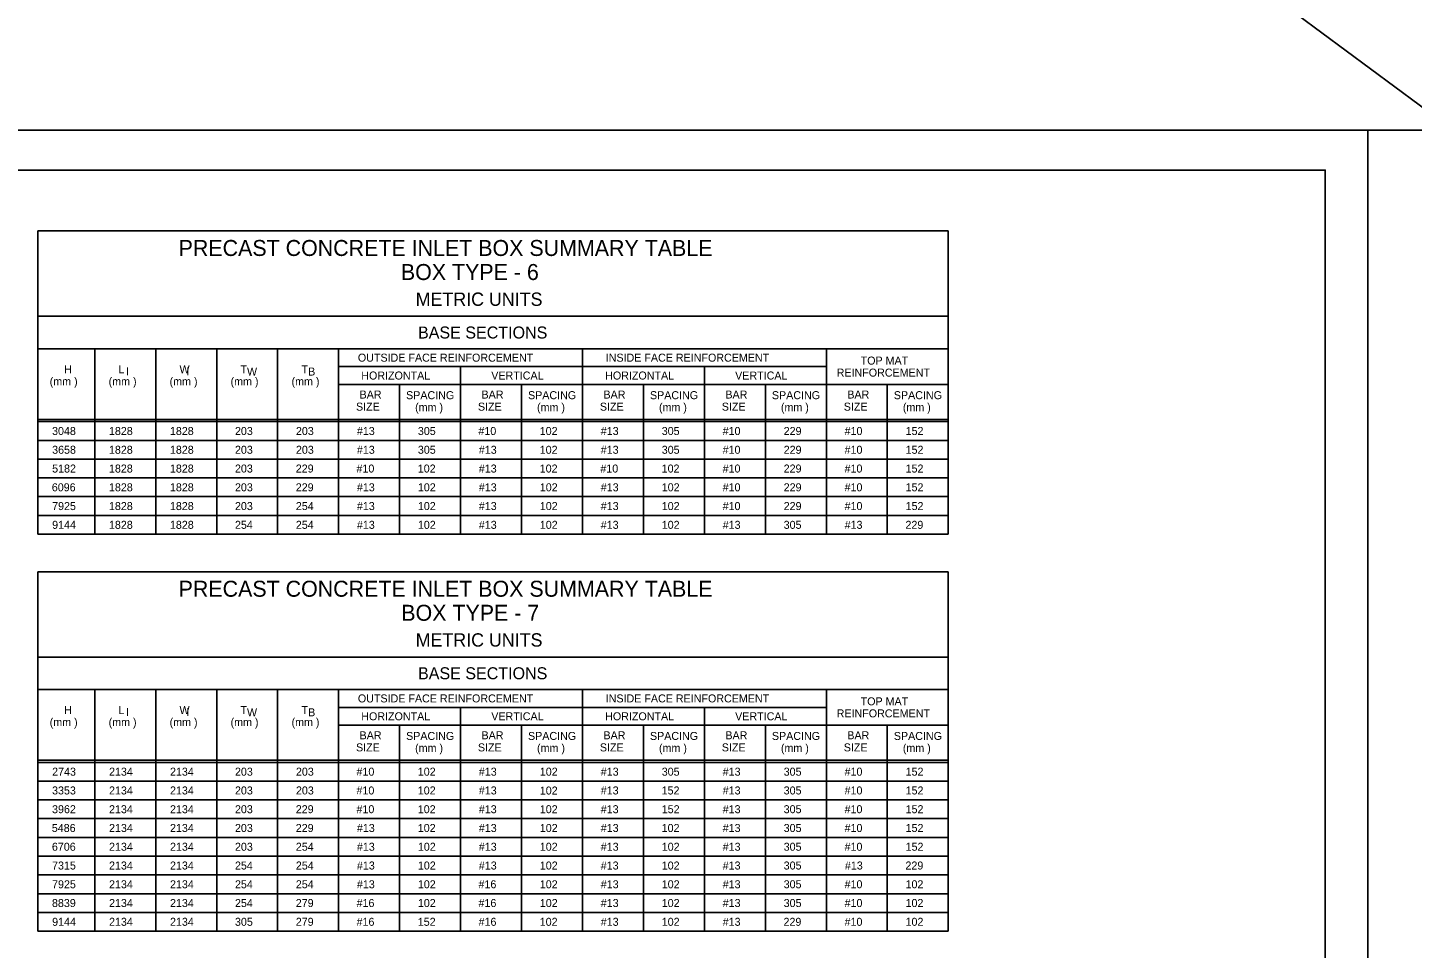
# Model space of a CAD drawing. Extents: x -6420 to 49575, y -4552 to 11624.
# Drawn here: x 38535 to 40239, y 872 to 2006 of the extents above; entities that cross this region are included whole.
import ezdxf

# ---------------------------------------------------------------- set-up
doc = ezdxf.new("R2010")
doc.units = 0
doc.layers.add('1', color=7, linetype='Continuous')
doc.layers.add('4', color=7, linetype='Continuous')

msp = doc.modelspace()

# ---------------------------------------------------------------- linework, layer by layer
at = {"layer": '1'}
for p, q in [((34295.4, 6319.6), (48971.6, -4552.2)), ((39667.7, 1755.6), (38547.7, 1755.6)), ((38547.7, 1755.6), (38547.7, 1382.3)), ((39667.7, 1755.6), (39667.7, 1382.3)), ((39667.7, 1650.6), (38547.7, 1650.6)), ((39667.7, 1610.6), (38547.7, 1610.6)), ((38617.7, 1382.3), (38617.7, 1610.6)), ((38692.7, 1610.6), (38692.7, 1382.3)), ((38767.7, 1610.6), (38767.7, 1382.3)), ((38842.7, 1610.6), (38842.7, 1382.3)), ((38917.7, 1610.6), (38917.7, 1382.3)), ((39217.7, 1610.6), (39217.7, 1382.3)), ((39517.7, 1610.6), (39517.7, 1382.3)), ((38917.7, 1588.6), (39217.7, 1588.6)), ((39067.7, 1588.6), (39067.7, 1382.3)), ((39217.7, 1588.6), (39517.7, 1588.6)), ((39367.7, 1588.6), (39367.7, 1382.3)), ((38917.7, 1566.6), (39217.7, 1566.6)), ((38992.7, 1566.6), (38992.7, 1382.3)), ((39142.7, 1566.6), (39142.7, 1382.3)), ((39217.7, 1566.6), (39667.7, 1566.6)), ((39292.7, 1566.6), (39292.7, 1382.3)), ((39442.7, 1566.6), (39442.7, 1382.3)), ((39592.7, 1566.6), (39592.7, 1382.3)), ((38547.7, 1523.4), (39667.7, 1523.4)), ((38547.7, 1520.9), (39667.7, 1520.9)), ((38547.7, 1497.8), (39667.7, 1497.8)), ((38547.7, 1474.7), (39667.7, 1474.7)), ((38547.7, 1451.6), (39667.7, 1451.6)), ((38547.7, 1428.5), (39667.7, 1428.5)), ((38547.7, 1405.4), (39667.7, 1405.4)), ((38547.7, 1382.3), (39667.7, 1382.3)), ((39667.7, 1336.1), (38547.7, 1336.1)), ((38547.7, 1336.1), (38547.7, 893.5)), ((39667.7, 1336.1), (39667.7, 893.5)), ((39667.7, 1231.1), (38547.7, 1231.1)), ((39667.7, 1191.1), (38547.7, 1191.1)), ((38617.7, 893.5), (38617.7, 1191.1)), ((38692.7, 1191.1), (38692.7, 893.5)), ((38767.7, 1191.1), (38767.7, 893.5)), ((38842.7, 1191.1), (38842.7, 893.5)), ((38917.7, 1191.1), (38917.7, 893.5)), ((39217.7, 1191.1), (39217.7, 893.5)), ((39517.7, 1191.1), (39517.7, 893.5)), ((38917.7, 1169.1), (39217.7, 1169.1)), ((39067.7, 1169.1), (39067.7, 893.5)), ((39217.7, 1169.1), (39517.7, 1169.1)), ((39367.7, 1169.1), (39367.7, 893.5)), ((38917.7, 1147.1), (39217.7, 1147.1)), ((38992.7, 1147.1), (38992.7, 893.5)), ((39142.7, 1147.1), (39142.7, 893.5)), ((39217.7, 1147.1), (39667.7, 1147.1)), ((39292.7, 1147.1), (39292.7, 893.5)), ((39442.7, 1147.1), (39442.7, 893.5)), ((39592.7, 1147.1), (39592.7, 893.5)), ((38547.7, 1103.9), (39667.7, 1103.9)), ((38547.7, 1101.4), (39667.7, 1101.4)), ((38547.7, 1078.3), (39667.7, 1078.3)), ((38547.7, 1055.2), (39667.7, 1055.2)), ((38547.7, 1032.1), (39667.7, 1032.1)), ((38547.7, 1009), (39667.7, 1009)), ((38547.7, 985.9), (39667.7, 985.9)), ((38547.7, 962.8), (39667.7, 962.8)), ((38547.7, 939.7), (39667.7, 939.7)), ((38547.7, 916.6), (39667.7, 916.6)), ((38547.7, 893.5), (39667.7, 893.5))]:
    msp.add_line(p, q, dxfattribs=at)
msp.add_lwpolyline([(40131.5, -19.8), (40131.5, 1830.6), (37552.7, 1830.6), (37552.7, -19.8), (40131.5, -19.8), (40131.5, 66.7), (39475.3, 66.7), (39475.3, 278.9), (40131.5, 278.9), (40131.5, 373.9), (39475.3, 373.9), (39475.3, -19.8), (39733.8, -19.8), (39733.8, 66.7), (39733.8, -19.8), (39986.5, -19.8), (39986.5, 66.7), (39986.5, 26.3), (40131.5, 26.3)], dxfattribs=at)
at = {"layer": '4'}
for points in [[(37424.8, 1879.8), (40184, 1879.8), (40184, -69), (37424.8, -69)], [(40184, 1879.8), (42943.2, 1879.8), (42943.2, -69), (40184, -69)]]:
    msp.add_lwpolyline(points, close=True, dxfattribs=at)

# ---------------------------------------------------------------- texts
at = {"layer": '1'}
for s, height, p in [('PRECAST CONCRETE INLET BOX SUMMARY TABLE', 19.685, (38720.9, 1724.8)), ('BOX TYPE - 6', 19.685, (38994.3, 1695.2)), ('METRIC UNITS', 16.404, (39012.5, 1663.4)), ('BASE SECTIONS', 14.764, (39015.4, 1623.2)), ('OUTSIDE FACE REINFORCEMENT', 9.843, (38941.4, 1594.7)), ('INSIDE FACE REINFORCEMENT', 9.843, (39246.3, 1594.7)), ('TOP MAT', 9.84, (39559.9, 1591.1)), ('H', 9.84, (38579.9, 1580.3)), ('L ', 9.84, (38647, 1580.3)), ('I', 9.84, (38656, 1577.7)), ('W ', 9.84, (38722, 1580.3)), ('I', 9.84, (38730.4, 1577.8)), ('T ', 9.84, (38797, 1580.3)), ('W', 9.84, (38805, 1577.6)), ('T ', 9.84, (38872, 1580.3)), ('B', 9.84, (38880.2, 1577.6)), ('REINFORCEMENT', 9.843, (39530.4, 1576.3)), ('(mm )', 9.84, (38562.3, 1565.5)), ('(mm )', 9.84, (38634.8, 1565.5)), ('(mm )', 9.84, (38709.8, 1565.5)), ('(mm )', 9.84, (38784.8, 1565.5)), ('(mm )', 9.84, (38859.8, 1565.5)), ('HORIZONTAL', 9.84, (38945.6, 1572.7)), ('VERTICAL', 9.84, (39105.5, 1572.7)), ('HORIZONTAL', 9.84, (39245.6, 1572.7)), ('VERTICAL', 9.84, (39405.5, 1572.7)), ('BAR', 9.84, (38943.5, 1549.3)), ('SPACING', 9.84, (39000.7, 1548.5)), ('BAR', 9.84, (39093.5, 1549.3)), ('SPACING', 9.84, (39150.7, 1548.5)), ('BAR', 9.84, (39243.5, 1549.3)), ('SPACING', 9.84, (39300.7, 1548.5)), ('BAR', 9.84, (39393.5, 1549.3)), ('SPACING', 9.84, (39450.7, 1548.5)), ('BAR', 9.84, (39543.5, 1549.3)), ('SPACING', 9.84, (39600.7, 1548.5)), ('SIZE', 9.84, (38939.1, 1534.4)), ('(mm )', 9.84, (39011.8, 1533.7)), ('SIZE', 9.84, (39089.1, 1534.4)), ('(mm )', 9.84, (39161.8, 1533.7)), ('SIZE', 9.84, (39239.1, 1534.4)), ('(mm )', 9.84, (39311.8, 1533.7)), ('SIZE', 9.84, (39389.1, 1534.4)), ('(mm )', 9.84, (39461.8, 1533.7)), ('SIZE', 9.84, (39539.1, 1534.4)), ('(mm )', 9.84, (39611.8, 1533.7)), ('3048', 9.84, (38565.2, 1504.4)), ('1828', 9.84, (38635.2, 1504.4)), ('1828', 9.84, (38710.2, 1504.4)), ('203', 9.84, (38790.2, 1504.4)), ('203', 9.84, (38865.2, 1504.4)), ('#13', 9.84, (38940.2, 1504.4)), ('305', 9.84, (39015.2, 1504.4)), ('#10', 9.84, (39089.7, 1504.4)), ('102', 9.84, (39165.1, 1504.4)), ('#13', 9.84, (39240.2, 1504.4)), ('305', 9.84, (39315.2, 1504.4)), ('#10', 9.84, (39390.1, 1504.4)), ('229', 9.84, (39465.2, 1504.4)), ('#10', 9.84, (39540.1, 1504.4)), ('152', 9.84, (39615.2, 1504.4)), ('3658', 9.84, (38565.3, 1481.3)), ('1828', 9.84, (38635.2, 1481.3)), ('1828', 9.84, (38710.2, 1481.3)), ('203', 9.84, (38790.2, 1481.3)), ('203', 9.84, (38865.2, 1481.3)), ('#13', 9.84, (38940.2, 1481.3)), ('305', 9.84, (39015.2, 1481.3)), ('#13', 9.84, (39090.2, 1481.3)), ('102', 9.84, (39165.1, 1481.3)), ('#13', 9.84, (39240.2, 1481.3)), ('305', 9.84, (39315.2, 1481.3)), ('#10', 9.84, (39390.1, 1481.3)), ('229', 9.84, (39465.2, 1481.3)), ('#10', 9.84, (39540.1, 1481.3)), ('152', 9.84, (39615.2, 1481.3)), ('5182', 9.84, (38565.3, 1458.2)), ('1828', 9.84, (38635.2, 1458.2)), ('1828', 9.84, (38710.2, 1458.2)), ('203', 9.84, (38790.2, 1458.2)), ('229', 9.84, (38865, 1458.2)), ('#10', 9.84, (38939.7, 1458.2)), ('102', 9.84, (39015.1, 1458.2)), ('#13', 9.84, (39090.2, 1458.2)), ('102', 9.84, (39165.1, 1458.2)), ('#10', 9.84, (39239.7, 1458.2)), ('102', 9.84, (39315.1, 1458.2)), ('#10', 9.84, (39390.1, 1458.2)), ('229', 9.84, (39465.2, 1458.2)), ('#10', 9.84, (39540.1, 1458.2)), ('152', 9.84, (39615.2, 1458.2)), ('6096', 9.84, (38564.9, 1435.1)), ('1828', 9.84, (38635.2, 1435.1)), ('1828', 9.84, (38710.2, 1435.1)), ('203', 9.84, (38790.2, 1435.1)), ('229', 9.84, (38865, 1435.1)), ('#13', 9.84, (38940.2, 1435.1)), ('102', 9.84, (39015.2, 1435.1)), ('#13', 9.84, (39090.2, 1435.1)), ('102', 9.84, (39165.2, 1435.1)), ('#13', 9.84, (39240.2, 1435.1)), ('102', 9.84, (39315.2, 1435.1)), ('#10', 9.84, (39390.1, 1435.1)), ('229', 9.84, (39465.2, 1435.1)), ('#10', 9.84, (39540.1, 1435.1)), ('152', 9.84, (39615.2, 1435.1)), ('7925', 9.84, (38565.3, 1412)), ('1828', 9.84, (38635.2, 1412)), ('1828', 9.84, (38710.2, 1412)), ('203', 9.84, (38790.2, 1412)), ('254', 9.84, (38865.1, 1412)), ('#13', 9.84, (38940.2, 1412)), ('102', 9.84, (39015.2, 1412)), ('#13', 9.84, (39090.2, 1412)), ('102', 9.84, (39165.2, 1412)), ('#13', 9.84, (39240.2, 1412)), ('102', 9.84, (39315.2, 1412)), ('#10', 9.84, (39390.1, 1412)), ('229', 9.84, (39465.2, 1412)), ('#10', 9.84, (39540.1, 1412)), ('152', 9.84, (39615.2, 1412)), ('9144', 9.84, (38565.3, 1388.9)), ('1828', 9.84, (38635.2, 1388.9)), ('1828', 9.84, (38710.2, 1388.9)), ('254', 9.84, (38790.2, 1388.9)), ('254', 9.84, (38865.1, 1388.9)), ('#13', 9.84, (38940.2, 1388.9)), ('102', 9.84, (39015.2, 1388.9)), ('#13', 9.84, (39090.2, 1388.9)), ('102', 9.84, (39165.2, 1388.9)), ('#13', 9.84, (39240.2, 1388.9)), ('102', 9.84, (39315.2, 1388.9)), ('#13', 9.84, (39390.2, 1388.9)), ('305', 9.84, (39465.2, 1388.9)), ('#13', 9.84, (39540.2, 1388.9)), ('229', 9.84, (39615, 1388.9)), ('PRECAST CONCRETE INLET BOX SUMMARY TABLE', 19.685, (38720.9, 1305.3)), ('BOX TYPE - 7', 19.685, (38994.8, 1275.7)), ('METRIC UNITS', 16.404, (39012.5, 1243.9)), ('BASE SECTIONS', 14.764, (39015.4, 1203.7)), ('OUTSIDE FACE REINFORCEMENT', 9.843, (38941.4, 1175.2)), ('INSIDE FACE REINFORCEMENT', 9.843, (39246.3, 1175.2)), ('TOP MAT', 9.84, (39559.9, 1171.6)), ('H', 9.84, (38579.9, 1160.8)), ('L ', 9.84, (38647, 1160.8)), ('I', 9.84, (38656, 1158.3)), ('W ', 9.84, (38722, 1160.8)), ('I', 9.84, (38730.4, 1158.3)), ('T ', 9.84, (38797, 1160.8)), ('W', 9.84, (38805, 1158.1)), ('T ', 9.84, (38872, 1160.8)), ('B', 9.84, (38880.2, 1158.1)), ('HORIZONTAL', 9.84, (38945.6, 1153.2)), ('VERTICAL', 9.84, (39105.5, 1153.2)), ('HORIZONTAL', 9.84, (39245.6, 1153.2)), ('VERTICAL', 9.84, (39405.5, 1153.2)), ('REINFORCEMENT', 9.843, (39530.4, 1156.8)), ('(mm )', 9.84, (38562.3, 1146)), ('(mm )', 9.84, (38634.8, 1146)), ('(mm )', 9.84, (38709.8, 1146)), ('(mm )', 9.84, (38784.8, 1146)), ('(mm )', 9.84, (38859.8, 1146)), ('SIZE', 9.84, (38939.1, 1114.9)), ('BAR', 9.84, (38943.5, 1129.8)), ('SPACING', 9.84, (39000.7, 1129)), ('(mm )', 9.84, (39011.8, 1114.2)), ('SIZE', 9.84, (39089.1, 1114.9)), ('BAR', 9.84, (39093.5, 1129.8)), ('SPACING', 9.84, (39150.7, 1129)), ('(mm )', 9.84, (39161.8, 1114.2)), ('SIZE', 9.84, (39239.1, 1114.9)), ('BAR', 9.84, (39243.5, 1129.8)), ('SPACING', 9.84, (39300.7, 1129)), ('(mm )', 9.84, (39311.8, 1114.2)), ('SIZE', 9.84, (39389.1, 1114.9)), ('BAR', 9.84, (39393.5, 1129.8)), ('SPACING', 9.84, (39450.7, 1129)), ('(mm )', 9.84, (39461.8, 1114.2)), ('SIZE', 9.84, (39539.1, 1114.9)), ('BAR', 9.84, (39543.5, 1129.8)), ('SPACING', 9.84, (39600.7, 1129)), ('(mm )', 9.84, (39611.8, 1114.2)), ('2743', 9.84, (38565.3, 1085)), ('2134', 9.84, (38635.3, 1085)), ('2134', 9.84, (38710.3, 1085)), ('203', 9.84, (38790.2, 1085)), ('203', 9.84, (38865.2, 1085)), ('#10', 9.84, (38939.7, 1085)), ('102', 9.84, (39015.1, 1085)), ('#13', 9.84, (39090.2, 1085)), ('102', 9.84, (39165.2, 1085)), ('#13', 9.84, (39240.2, 1085)), ('305', 9.84, (39315.2, 1085)), ('#13', 9.84, (39390.2, 1085)), ('305', 9.84, (39465.2, 1085)), ('#10', 9.84, (39540.1, 1085)), ('152', 9.84, (39615.2, 1085)), ('3353', 9.84, (38565.2, 1061.9)), ('2134', 9.84, (38635.3, 1061.9)), ('2134', 9.84, (38710.3, 1061.9)), ('203', 9.84, (38790.2, 1061.9)), ('203', 9.84, (38865.2, 1061.9)), ('#10', 9.84, (38939.7, 1061.9)), ('102', 9.84, (39015.1, 1061.9)), ('#13', 9.84, (39090.2, 1061.9)), ('102', 9.84, (39165.2, 1061.8)), ('#13', 9.84, (39240.2, 1061.9)), ('152', 9.84, (39315.1, 1061.9)), ('#13', 9.84, (39390.2, 1061.9)), ('305', 9.84, (39465.2, 1061.9)), ('#10', 9.84, (39540.1, 1061.9)), ('152', 9.84, (39615.2, 1061.9)), ('3962', 9.84, (38565.2, 1038.8)), ('2134', 9.84, (38635.3, 1038.8)), ('2134', 9.84, (38710.3, 1038.8)), ('203', 9.84, (38790.2, 1038.8)), ('229', 9.84, (38865, 1038.8)), ('#10', 9.84, (38939.7, 1038.8)), ('102', 9.84, (39015.1, 1038.8)), ('#13', 9.84, (39090.2, 1038.8)), ('102', 9.84, (39165.2, 1038.8)), ('#13', 9.84, (39240.2, 1038.8)), ('152', 9.84, (39315.2, 1038.8)), ('#13', 9.84, (39390.2, 1038.8)), ('305', 9.84, (39465.2, 1038.8)), ('#10', 9.84, (39540.1, 1038.8)), ('152', 9.84, (39615.2, 1038.8)), ('5486', 9.84, (38564.9, 1015.7)), ('2134', 9.84, (38635.3, 1015.7)), ('2134', 9.84, (38710.3, 1015.7)), ('203', 9.84, (38790.2, 1015.7)), ('229', 9.84, (38865, 1015.7)), ('#13', 9.84, (38940.2, 1015.7)), ('102', 9.84, (39015.1, 1015.7)), ('#13', 9.84, (39090.2, 1015.7)), ('102', 9.84, (39165.2, 1015.7)), ('#13', 9.84, (39240.2, 1015.7)), ('102', 9.84, (39315.1, 1015.7)), ('#13', 9.84, (39390.2, 1015.7)), ('305', 9.84, (39465.2, 1015.7)), ('#10', 9.84, (39540.1, 1015.7)), ('152', 9.84, (39615.2, 1015.7)), ('6706', 9.84, (38565, 992.6)), ('2134', 9.84, (38635.3, 992.6)), ('2134', 9.84, (38710.3, 992.6)), ('203', 9.84, (38790.2, 992.6)), ('254', 9.84, (38865.1, 992.6)), ('#13', 9.84, (38940.2, 992.6)), ('102', 9.84, (39015.2, 992.6)), ('#13', 9.84, (39090.2, 992.6)), ('102', 9.84, (39165.2, 992.6)), ('#13', 9.84, (39240.2, 992.6)), ('102', 9.84, (39315.2, 992.6)), ('#13', 9.84, (39390.2, 992.6)), ('305', 9.84, (39465.2, 992.6)), ('#10', 9.84, (39540.1, 992.6)), ('152', 9.84, (39615.2, 992.6)), ('7315', 9.84, (38565.2, 969.5)), ('2134', 9.84, (38635.3, 969.5)), ('2134', 9.84, (38710.3, 969.5)), ('254', 9.84, (38790.2, 969.5)), ('254', 9.84, (38865.1, 969.5)), ('#13', 9.84, (38940.2, 969.5)), ('102', 9.84, (39015.2, 969.5)), ('#13', 9.84, (39090.2, 969.5)), ('102', 9.84, (39165.2, 969.5)), ('#13', 9.84, (39240.2, 969.5)), ('102', 9.84, (39315.2, 969.5)), ('#13', 9.84, (39390.2, 969.5)), ('305', 9.84, (39465.2, 969.5)), ('#13', 9.84, (39540.5, 969.5)), ('229', 9.84, (39615, 969.5)), ('7925', 9.84, (38565.2, 946.4)), ('2134', 9.84, (38635.3, 946.4)), ('2134', 9.84, (38710.3, 946.4)), ('254', 9.84, (38790.2, 946.4)), ('254', 9.84, (38865.1, 946.4)), ('#13', 9.84, (38940.2, 946.4)), ('102', 9.84, (39015.2, 946.4)), ('#16', 9.84, (39089.8, 946.4)), ('102', 9.84, (39165.2, 946.4)), ('#13', 9.84, (39240.2, 946.4)), ('102', 9.84, (39315.2, 946.4)), ('#13', 9.84, (39390.2, 946.4)), ('305', 9.84, (39465.2, 946.4)), ('#10', 9.84, (39540.1, 946.4)), ('102', 9.84, (39615.1, 946.4)), ('8839', 9.84, (38565.1, 923.3)), ('2134', 9.84, (38635.3, 923.3)), ('2134', 9.84, (38710.3, 923.3)), ('254', 9.84, (38790.2, 923.3)), ('279', 9.84, (38865, 923.3)), ('#16', 9.84, (38939.8, 923.3)), ('102', 9.84, (39015.2, 923.3)), ('#16', 9.84, (39089.8, 923.3)), ('102', 9.84, (39165.2, 923.3)), ('#13', 9.84, (39240.2, 923.3)), ('102', 9.84, (39315.2, 923.3)), ('#13', 9.84, (39390.2, 923.3)), ('305', 9.84, (39465.2, 923.3)), ('#10', 9.84, (39540.1, 923.3)), ('102', 9.84, (39615.1, 923.3)), ('9144', 9.84, (38565.3, 900.2)), ('2134', 9.84, (38635.3, 900.2)), ('2134', 9.84, (38710.3, 900.2)), ('305', 9.84, (38790.2, 900.2)), ('279', 9.84, (38865, 900.2)), ('#16', 9.84, (38939.8, 900.2)), ('152', 9.84, (39015.1, 900.2)), ('#16', 9.84, (39089.9, 900.2)), ('102', 9.84, (39165.1, 900.2)), ('#13', 9.84, (39240.2, 900.2)), ('102', 9.84, (39315.2, 900.2)), ('#13', 9.84, (39390.2, 900.2)), ('229', 9.84, (39465, 900.2)), ('#10', 9.84, (39540.1, 900.2)), ('102', 9.84, (39615.1, 900.2))]:
    msp.add_text(s, height=height, dxfattribs=at).set_placement(p)

doc.saveas('drawing.dxf')
